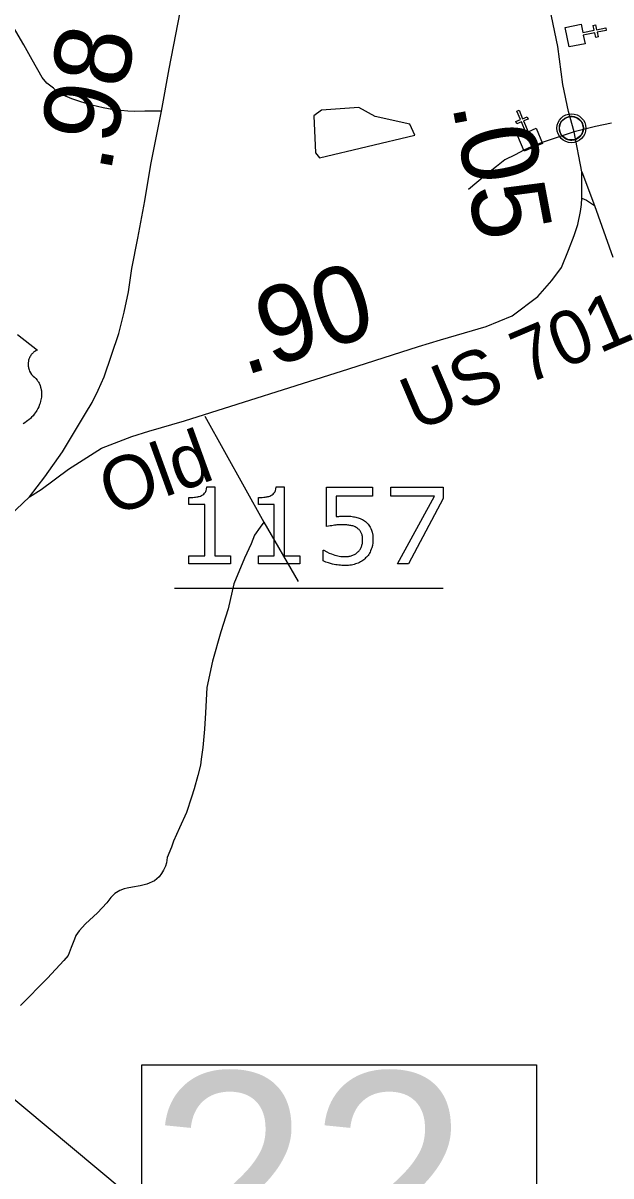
# Model space of a CAD drawing. Extents: x 2093524 to 2270757, y 289120 to 570408.
# Drawn here: x 2192431 to 2196269, y 385759 to 393286 of the extents above; entities that cross this region are included whole.
import ezdxf

# ---------------------------------------------------------------- set-up
doc = ezdxf.new("R2010")
doc.units = 0
for name, color, linetype in [('Exist Civil Demographics Community CELL', 7, 'Continuous'), ('Exist Cultural Church CELL', 7, 'Continuous'), ('Exist Hydrographic Pond Under 1500 Sq Ft', 7, 'Continuous'), ('Exist Road Non-System Type 51', 7, 'Continuous'), ('Exist Road Primary US Attributed', 7, 'Continuous'), ('Exist Road Primary US Mileage Hundredths English Label', 7, 'Continuous'), ('Exist Road Primary US Shield CELL', 7, 'Continuous'), ('Exist Road Primary US Structure Standard Bridge Number Label', 7, 'Continuous'), ('Exist Road Secondary Mileage Hundredths English Label', 7, 'Continuous'), ('Exist Road Secondary Ramp 1 Lane  Attributed', 7, 'Continuous'), ('Exist Road Secondary Type 51 Attributed', 7, 'Continuous'), ('Exist Road Secondary Type 51 Label', 7, 'Continuous'), ('Exist Road Secondary Type 51 Number Label', 7, 'Continuous')]:
    doc.layers.add(name, color=color, linetype=linetype)

msp = doc.modelspace()

# ---------------------------------------------------------------- linework, layer by layer
at = {"layer": 'Exist Civil Demographics Community CELL'}
msp.add_lwpolyline([(2195933.5, 392611.5), (2195934.5, 392617.1), (2195936.3, 392623.6), (2195939.2, 392630.8), (2195942.1, 392636.6), (2195945.5, 392642.3), (2195949.2, 392647.4), (2195953.2, 392651.8), (2195957.8, 392656.4), (2195963.3, 392661), (2195968.7, 392664.7), (2195973.6, 392667.5), (2195978.7, 392670), (2195984.1, 392672.3), (2195989.8, 392674.1), (2195994.1, 392675.2), (2195998.9, 392676), (2196003.1, 392676.7), (2196009.4, 392677), (2196013.9, 392676.9), (2196019.5, 392676.6), (2196024.4, 392675.9), (2196029.3, 392674.9), (2196034.3, 392673.5), (2196039.5, 392671.5), (2196046.2, 392668.6), (2196052.4, 392665.1), (2196057.5, 392661.6), (2196062.6, 392657.6), (2196066, 392654.4), (2196070.1, 392650), (2196073.9, 392645.3), (2196077, 392640.8), (2196080.2, 392635.7), (2196082.6, 392630.6), (2196084.6, 392625.6), (2196086.2, 392620.6), (2196087.5, 392616), (2196088.6, 392609.9), (2196089.2, 392605.2), (2196089.5, 392599.2), (2196089.3, 392593.4), (2196088.7, 392587.7), (2196087.8, 392582.3), (2196086.1, 392576.1), (2196084.2, 392570.3), (2196082, 392565.2), (2196078.8, 392559.2), (2196075.5, 392553.9), (2196072.1, 392549.2), (2196067.8, 392544.4), (2196062.5, 392539.5), (2196057.5, 392535.4), (2196052.5, 392531.9), (2196048.2, 392529.4), (2196041.4, 392526.2), (2196034.2, 392523.5), (2196028.3, 392522), (2196021.7, 392520.7), (2196017.3, 392520.2), (2196012.8, 392520), (2196007.2, 392520), (2196002.9, 392520.4), (2195997.3, 392521.1), (2195991.3, 392522.4), (2195986.8, 392523.7), (2195981.6, 392525.6), (2195977, 392527.6), (2195973.1, 392529.8), (2195966.3, 392533.9), (2195960.7, 392538.2), (2195955.8, 392542.7), (2195951.3, 392547.5), (2195948.1, 392551.5), (2195945.2, 392555.6), (2195941.1, 392562.7), (2195939.3, 392566.3), (2195937.6, 392570.3), (2195935, 392578.5), (2195933.5, 392585.5), (2195932.8, 392590.7), (2195932.5, 392597), (2195932.4, 392601.7), (2195933, 392608.2)], close=True, dxfattribs=at)
for centre, radius in [((2196011.1, 392599.1), 94.3), ((2196010.8, 392599.3), 76.7)]:
    msp.add_circle(centre, radius, dxfattribs=at)
at = {"layer": 'Exist Cultural Church CELL'}
for points in [[(2196074.2, 393279), (2196085.8, 393223.3), (2196160.3, 393238.6), (2196153.9, 393269.9), (2196169.5, 393273.2), (2196176, 393241.8), (2196234.9, 393253.9), (2196238.1, 393238.2), (2196179.2, 393226.1), (2196185.7, 393194.8), (2196170, 393191.6), (2196163.6, 393222.9), (2196089, 393207.6), (2196100.5, 393151.1), (2195996.2, 393129.6), (2195969.9, 393257.5)], [(2195661.4, 392548), (2195713.9, 392570.2), (2195684.4, 392640.4), (2195654.9, 392628), (2195648.7, 392642.7), (2195678.2, 392655.1), (2195654.8, 392710.5), (2195669.6, 392716.7), (2195692.9, 392661.3), (2195722.4, 392673.7), (2195728.6, 392659), (2195699.1, 392646.6), (2195728.6, 392576.4), (2195781.8, 392598.7), (2195823.1, 392500.5), (2195702.7, 392449.9)]]:
    msp.add_lwpolyline(points, close=True, dxfattribs=at)
at = {"layer": 'Exist Hydrographic Pond Under 1500 Sq Ft'}
msp.add_lwpolyline([(2194366.3, 392404.9), (2194989.5, 392553.3), (2194956.4, 392626.1), (2194730.3, 392676.5), (2194622.4, 392734.4), (2194380.5, 392716.3), (2194330.4, 392681.1), (2194341.3, 392438.2), (2194366.3, 392404.9)], dxfattribs=at)
at = {"layer": 'Exist Road Non-System Type 51'}
for p, q in [((2193617.3, 390719), (2194004.1, 390028.1)), ((2194004.1, 390028.1), (2194226.6, 389639.6))]:
    msp.add_line(p, q, dxfattribs=at)
for points in [[(2193335.8, 392710.4), (2193225.9, 392709.7), (2193156, 392709.1), (2193116, 392710.9), (2193024, 392718.3), (2192953.7, 392731.8), (2192879.6, 392749.3), (2192809.5, 392770.7), (2192749.6, 392790.3), (2192693.3, 392816), (2192653.1, 392839.8), (2192629.2, 392859.6), (2192587, 392893.3), (2192556.5, 392930.9), (2192491.9, 393046.4), (2192437.1, 393143.9), (2192315.9, 393349)], [(2196029.7, 392574.9), (2195949.8, 392550.5), (2195814.4, 392503.4), (2195748.6, 392477.1), (2195700.7, 392456.7), (2195643, 392426.4), (2195577.3, 392392), (2195521.4, 392349.4), (2195448.1, 392291.2), (2195338.6, 392198.3)], [(2194004.1, 390028.1), (2193980.2, 389995.8), (2193942.7, 389941.7), (2193920.9, 389885.4), (2193877.7, 389793.1), (2193806.8, 389624.9), (2193770.1, 389462.6), (2193723.2, 389312.4), (2193668.5, 389119.9), (2193631.7, 388947.8), (2193622.8, 388782), (2193615.4, 388675.9), (2193604.2, 388555.7), (2193594.8, 388479.8), (2193589.1, 388439.9), (2193571.7, 388373.6), (2193548.3, 388287.5), (2193530.5, 388231.4), (2193497.3, 388131.1), (2193452.1, 388030.9), (2193412.6, 387944.8), (2193401, 387906.7), (2193371.5, 387838.4), (2193367.5, 387802.4), (2193361.8, 387782.5), (2193347.9, 387756.5), (2193335.9, 387734.4), (2193320.1, 387712.1), (2193288.4, 387685.8), (2193238.8, 387663.5), (2193196.6, 387653.2), (2193144.9, 387645.1), (2193111, 387636.9), (2193090.9, 387632.7), (2193063.1, 387622.4), (2193031.2, 387602.1), (2193005.1, 387578), (2192977.5, 387541.8), (2192917.9, 387477.4), (2192838.7, 387404.8), (2192796.8, 387358.7), (2192775.2, 387328.7), (2192767.1, 387304.6), (2192745.7, 387250.5), (2192726, 387198.4), (2192698.1, 387166.2), (2192591.2, 387051.5), (2192414.5, 386872.4)]]:
    msp.add_lwpolyline(points, dxfattribs=at)
at = {"layer": 'Exist Road Primary US Attributed'}
for points in [[(2192473.4, 390193.7), (2192574.5, 390323.1), (2192689.8, 390486.2), (2192839.6, 390737.8), (2192883, 390808.1), (2192922.7, 390888.3), (2192961.8, 390976.4), (2193056, 391258.9), (2193090.9, 391399.3), (2193120.1, 391531.2), (2193140.9, 391683.4), (2193179.6, 391881.7), (2193225.8, 392125.8), (2193266.2, 392362.1), (2193335.8, 392710.4), (2193385.9, 392986.6), (2193515.1, 393661.4), (2193559.5, 393915.4), (2193586.3, 394075.6), (2193597.8, 394173.7), (2193634.4, 394347.8), (2193655.4, 394498), (2193719.1, 394848.3), (2193771, 395118.6)], [(2191437.5, 389186.1), (2191756.4, 389494.8), (2191869.7, 389599.5), (2191971.3, 389692.3), (2192058.6, 389778.8), (2192145.7, 389869.2), (2192253, 389985.8), (2192473.4, 390193.7)]]:
    msp.add_lwpolyline(points, dxfattribs=at)
at = {"layer": 'Exist Road Primary US Shield CELL'}
msp.add_lwpolyline([(2192396, 391252.9), (2192524.6, 391150.5), (2192521.6, 391149.3), (2192514.6, 391145.9), (2192509, 391142.6), (2192500.2, 391136.4), (2192496.4, 391133), (2192492.6, 391129.4), (2192489.1, 391125.6), (2192486, 391122), (2192482.3, 391116.9), (2192479, 391111.7), (2192475.7, 391106), (2192473.3, 391101.1), (2192469.4, 391090.7), (2192467.5, 391084.2), (2192466.3, 391078.6), (2192464.7, 391067.2), (2192464.4, 391061.7), (2192464.4, 391056.3), (2192464.7, 391050.6), (2192465.2, 391045.1), (2192466.2, 391039.4), (2192467.1, 391034.4), (2192468.7, 391028.3), (2192471, 391021.1), (2192473.8, 391014.2), (2192479.7, 391003), (2192487.2, 390991.6), (2192492.6, 390985.3), (2192497.9, 390979.8), (2192505.9, 390973.1), (2192510.1, 390969.3), (2192515.1, 390964.4), (2192523.1, 390955), (2192526.4, 390950.6), (2192529.7, 390945.7), (2192532.7, 390940.6), (2192535.8, 390935.1), (2192538.2, 390930.3), (2192542.7, 390919.3), (2192546, 390908.6), (2192547.6, 390903), (2192549.9, 390890.4), (2192550.9, 390884.1), (2192551.8, 390871.8), (2192551.9, 390856.9), (2192550.7, 390842.8), (2192548.1, 390826.3), (2192545.9, 390816.4), (2192542.5, 390804.9), (2192539.2, 390795), (2192533.4, 390780.3), (2192528.1, 390769.7), (2192521.4, 390757.2), (2192516.8, 390749.7), (2192511.4, 390741.6), (2192504.6, 390732.4), (2192496.7, 390722.5), (2192487.2, 390712.1), (2192479.5, 390704.4), (2192469.5, 390695.4), (2192463.4, 390690.4), (2192454.8, 390683.9), (2192442.9, 390676), (2192431.2, 390669.2)], dxfattribs=at)
at = {"layer": 'Exist Road Primary US Structure Standard Bridge Number Label'}
msp.add_line((2190495.6, 387830.2), (2193084.2, 385666.2), dxfattribs=at)
msp.add_lwpolyline([(2193206.6, 386485.6), (2195783.2, 386485.6), (2195783.2, 384956.4), (2193206.6, 384956.4)], close=True, dxfattribs=at)
at = {"layer": 'Exist Road Secondary Ramp 1 Lane  Attributed'}
msp.add_lwpolyline([(2196078.7, 392142.1), (2196110.4, 392130), (2196161.2, 392095.4)], dxfattribs=at)
at = {"layer": 'Exist Road Secondary Type 51 Attributed'}
for points in [[(2196029.7, 392574.9), (2195992.4, 392708.1), (2195955.9, 392885.3), (2195922.6, 393132.8), (2195819.1, 393635.7), (2195736.4, 394063.2), (2195688.8, 394276.7), (2195627.2, 394540), (2195591.3, 394797.8), (2195590.4, 394937.6), (2195588.3, 395254.4)], [(2196273.5, 392632.2), (2196169.5, 392609.7), (2196029.7, 392574.9)], [(2196078.7, 392314.1), (2196029.7, 392574.9)], [(2192473.4, 390193.7), (2192549.2, 390241.5), (2192728.7, 390372.3), (2192943.7, 390509.7), (2193142.3, 390587.5), (2193251.9, 390621.2), (2193485.2, 390688.7), (2194558.6, 391027.9), (2195013.1, 391173.1), (2195157.6, 391217.5), (2195312.2, 391262.5), (2195455.6, 391304.7), (2195624.2, 391375), (2195792.9, 391501.5), (2195882.8, 391605.6), (2195947.5, 391690), (2195992.1, 391802.8), (2196030.2, 391898.6), (2196052.1, 391971.3), (2196069.5, 392054.7), (2196077.5, 392101.7), (2196078.7, 392142.1), (2196078.7, 392277.1), (2196078.7, 392314.1)], [(2196078.7, 392314.1), (2196161.2, 392095.4), (2196281.4, 391757)]]:
    msp.add_lwpolyline(points, dxfattribs=at)
at = {"layer": 'Exist Road Secondary Type 51 Number Label'}
msp.add_line((2193421, 389595.6), (2195174.3, 389595.6), dxfattribs=at)
for points in [[(2193631, 390257.2), (2193683, 390257.2), (2193683, 389806.6), (2193785.1, 389806.6), (2193785.1, 389755.6)], [(2194084.1, 390257.2), (2194136.2, 390257.2), (2194136.2, 389806.6), (2194238.2, 389806.6), (2194238.2, 389755.6)], [(2194411.8, 389998), (2194411.8, 390255.6), (2194712.6, 390255.6), (2194712.6, 390196.8), (2194476.3, 390196.8), (2194476.3, 390063.9)], [(2195174.3, 390180.9), (2194948.4, 389755.6), (2194876.3, 389755.6), (2195116.4, 390196.8), (2194832.3, 390196.8), (2194832.3, 390255.6), (2195174.3, 390255.6), (2195174.3, 390180.9)], [(2193785.1, 389755.6), (2193514.5, 389755.6), (2193514.5, 389806.6), (2193618.6, 389806.6), (2193618.6, 390141.7), (2193514.5, 390141.7), (2193514.5, 390187.4)], [(2194238.2, 389755.6), (2193967.6, 389755.6), (2193967.6, 389806.6), (2194071.7, 389806.6), (2194071.7, 390141.7), (2193967.6, 390141.7), (2193967.6, 390187.4)], [(2194390.1, 389774.2), (2194390.1, 389845), (2194394.8, 389845)]]:
    msp.add_lwpolyline(points, dxfattribs=at)
for points in [[(2193514.5, 390187.4), (2193535.6, 390187.4), (2193559.8, 390191), (2193584, 390194.5), (2193596.4, 390201.2), (2193611.8, 390209.6), (2193620.7, 390222.5), (2193629.6, 390235.4), (2193631, 390257.2)], [(2193967.6, 390187.4), (2193988.8, 390187.4), (2194012.9, 390191), (2194037.1, 390194.5), (2194049.5, 390201.2), (2194065, 390209.6), (2194073.9, 390222.5), (2194082.8, 390235.4), (2194084.1, 390257.2)], [(2194476.3, 390063.9), (2194490.7, 390065.3), (2194505.8, 390065.9), (2194521, 390066.6), (2194532.1, 390066.6), (2194572.7, 390066.6), (2194603.3, 390059.7), (2194633.9, 390052.8), (2194659.4, 390035.4), (2194686.3, 390016.9), (2194701.1, 389987.6), (2194715.9, 389958.4), (2194715.9, 389914.4)], [(2194394.8, 389845), (2194422.4, 389827.5), (2194459.3, 389815.2), (2194496.3, 389802.9), (2194531.8, 389802.9), (2194555.7, 389802.9), (2194578, 389809.7), (2194600.3, 389816.4), (2194617.8, 389833.2), (2194632.6, 389847.7), (2194640.1, 389867.9), (2194647.7, 389888.1), (2194647.7, 389914.7), (2194647.7, 389940.6), (2194638.8, 389958.5), (2194629.9, 389976.3), (2194614.1, 389987.1), (2194596.7, 389999.9), (2194571.7, 390005.1), (2194546.7, 390010.3), (2194515.8, 390010.3), (2194486.3, 390010.3), (2194458.9, 390006.2), (2194431.6, 390002.1), (2194411.8, 389998)], [(2194715.9, 389914.4), (2194715.9, 389879.4), (2194703.1, 389847.5), (2194690.3, 389815.6), (2194668.2, 389793.7), (2194644, 389770.2), (2194610.6, 389757.6), (2194577.2, 389745), (2194533.2, 389745), (2194492.2, 389745), (2194454.3, 389753.5), (2194416.3, 389762.1), (2194390.1, 389774.2)]]:
    msp.add_open_spline(points, degree=3, dxfattribs=at)

# ---------------------------------------------------------------- texts
at = {"layer": 'Exist Road Primary US Mileage Hundredths English Label'}
msp.add_text('.98', height=500, rotation=79.71774, dxfattribs=at).set_placement((2193001.4, 392297.1))
at = {"layer": 'Exist Road Primary US Structure Standard Bridge Number Label'}
msp.add_text('22', height=1400, dxfattribs=at).set_placement((2193256.8, 385035.5))
at = {"layer": 'Exist Road Secondary Mileage Hundredths English Label'}
for s, rotation, p in [('.05', 280.63362, (2195230.6, 392755)), ('.90', 17.70666, (2193874.8, 390981.7))]:
    msp.add_text(s, height=500, rotation=rotation, dxfattribs=at).set_placement(p)
at = {"layer": 'Exist Road Secondary Type 51 Label'}
for s, rotation, p in [('US 701', 23.05606, (2194995.9, 390616.8)), ('Old', 19.92762, (2193009.8, 390063.9))]:
    msp.add_text(s, height=350, rotation=rotation, dxfattribs=at).set_placement(p)

doc.saveas('drawing.dxf')
